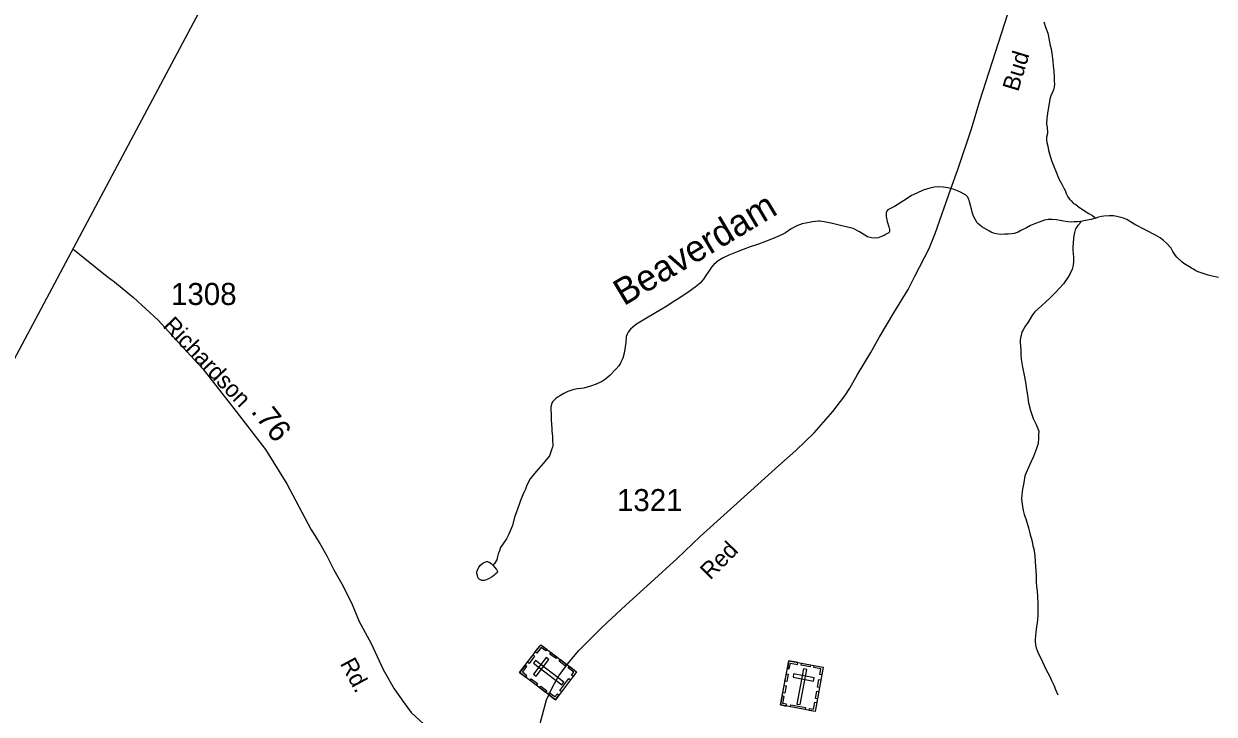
# Model space of a CAD drawing. Extents: x 2220236 to 2384410, y 720751 to 894131.
# Drawn here: x 2259164 to 2265910, y 828191 to 832104 of the extents above; entities that cross this region are included whole.
import ezdxf

# ---------------------------------------------------------------- set-up
doc = ezdxf.new("R2010")
doc.units = 0
for name, color, linetype in [('Exist Boundary Political CountyLine', 7, 'Continuous'), ('Exist Cultural Cemetery CELL', 7, 'Continuous'), ('Exist Hydrographic Creek Single Shore', 7, 'Continuous'), ('Exist Hydrographic Creek Single Shore Label', 7, 'Continuous'), ('Exist Hydrographic Misc Water Feature', 7, 'Continuous'), ('Exist Hydrographic Pond Under 1500 Sq Ft', 7, 'Continuous'), ('Exist Road Secondary Mileage Hundredths English Label', 7, 'Continuous'), ('Exist Road Secondary Type 51 Attributed', 7, 'Continuous'), ('Exist Road Secondary Type 51 Label', 7, 'Continuous'), ('Exist Road Secondary Type 51 Number Label', 7, 'Continuous')]:
    doc.layers.add(name, color=color, linetype=linetype)

msp = doc.modelspace()

# ---------------------------------------------------------------- linework, layer by layer
at = {"layer": 'Exist Boundary Political CountyLine'}
msp.add_lwpolyline([(2293117.8, 894131.3), (2291903.9, 891776.4), (2258821.6, 829664.6), (2255410.5, 823324), (2242088.6, 797598.7), (2231459.6, 775980.5), (2225010.8, 762953.2), (2220575.6, 753519.5)], dxfattribs=at)
at = {"layer": 'Exist Cultural Cemetery CELL'}
for points in [[(2261974.2, 828426.1), (2262094.4, 828584.7), (2262297.4, 828431), (2262177.1, 828272.3)], [(2262129, 828558.6), (2262122.2, 828549.6), (2262096.5, 828569), (2262072, 828536.7), (2262063.1, 828543.4), (2262094.5, 828584.7)], [(2262018.9, 828485.1), (2262050.2, 828526.4), (2262059.3, 828519.5), (2262028, 828478.2)], [(2262063.4, 828495.2), (2262052.1, 828480.4), (2262213.7, 828357.9), (2262225, 828372.8)], [(2262053.1, 828417.5), (2262068, 828406.2), (2262139.1, 828500), (2262124.2, 828511.3)], [(2262180.4, 828505.4), (2262145.9, 828531.5), (2262152.7, 828540.6), (2262187.3, 828514.4)], [(2262232.9, 828465.5), (2262198.4, 828491.7), (2262205.3, 828500.8), (2262239.8, 828474.6)], [(2263499.4, 828493), (2263695.1, 828456.4), (2263648.2, 828206.1), (2263452.5, 828242.8)], [(2263491.4, 828450.5), (2263502.6, 828448.4), (2263508.5, 828480), (2263548.3, 828472.6), (2263550.4, 828483.5), (2263499.4, 828493)], [(2262008.7, 828399.9), (2262015.6, 828408.9), (2261989.9, 828428.4), (2262014.4, 828460.7), (2262005.5, 828467.4), (2261974.2, 828426.1)], [(2262277.4, 828404.6), (2262268.2, 828411.5), (2262281.5, 828429), (2262249.3, 828453.4), (2262256, 828462.3), (2262297.4, 828431)], [(2263477.7, 828377.6), (2263485.7, 828420.2), (2263496.9, 828418.1), (2263488.9, 828375.5)], [(2263601.1, 828444.2), (2263582.8, 828447.6), (2263545.5, 828248.3), (2263563.8, 828244.9)], [(2263572.2, 828479.4), (2263623.1, 828469.9), (2263621, 828458.7), (2263570.1, 828468.2)], [(2263687.2, 828413.8), (2263676, 828415.9), (2263681.9, 828447.5), (2263642, 828455), (2263644.1, 828465.9), (2263695.1, 828456.4)], [(2262067.8, 828355.1), (2262033.3, 828381.2), (2262040.2, 828390.3), (2262074.7, 828364.2)], [(2262202.7, 828325), (2262253.9, 828392.6), (2262263, 828385.8), (2262211.8, 828318.1)], [(2263465.4, 828311.5), (2263473.3, 828354.1), (2263484.5, 828352), (2263476.6, 828309.4)], [(2263527, 828418.6), (2263523.5, 828400.3), (2263639.3, 828378.6), (2263642.7, 828397)], [(2263662.5, 828344.1), (2263670.5, 828386.6), (2263681.7, 828384.5), (2263673.7, 828342)], [(2262121.4, 828314.5), (2262086.8, 828340.6), (2262093.7, 828349.7), (2262128.2, 828323.6)], [(2262197.1, 828298.7), (2262187.9, 828305.6), (2262174.6, 828288.1), (2262142.4, 828312.5), (2262135.7, 828303.6), (2262177.1, 828272.3)], [(2263485.1, 828236.7), (2263487.2, 828248), (2263465.5, 828252.1), (2263473, 828291.8), (2263462, 828293.8), (2263452.5, 828242.8)], [(2263650.3, 828279.3), (2263658.3, 828321.8), (2263669.5, 828319.7), (2263661.5, 828277.2)], [(2263511.1, 828243.5), (2263594.5, 828227.9), (2263592.4, 828216.7), (2263509, 828232.3)], [(2263615.7, 828212.2), (2263617.8, 828223.5), (2263639.4, 828219.5), (2263646.8, 828259.2), (2263657.8, 828257.2), (2263648.2, 828206.1)]]:
    msp.add_lwpolyline(points, close=True, dxfattribs=at)
at = {"layer": 'Exist Hydrographic Creek Single Shore'}
for points in [[(2265155.2, 830983.1), (2265154.5, 830983.1), (2265136.4, 830980.8), (2265116.7, 830980.6), (2265102.6, 830979.9), (2265080.7, 830982), (2265056.5, 830985.8), (2265036.6, 830989.5), (2265016.6, 830993.2), (2264992.4, 830995.3), (2264970.4, 830995.1), (2264948.7, 830990.6), (2264919, 830980.4), (2264896.8, 830972), (2264869, 830960.1), (2264847.1, 830947.5), (2264815.3, 830931.7), (2264799.4, 830923.2), (2264777.2, 830915.5), (2264763.4, 830913.1), (2264743.7, 830911.2), (2264723.7, 830910.7), (2264699.7, 830910.5), (2264675.5, 830914.3), (2264659.2, 830917.9), (2264647.2, 830923.7), (2264637.4, 830928.2), (2264607.3, 830945.9), (2264593, 830953.7), (2264581.1, 830963.8), (2264571.1, 830971.2), (2264567.2, 830975.6), (2264556.8, 830992.9), (2264550.8, 831005.4), (2264544.5, 831019.3), (2264539, 831036.8), (2264534.5, 831055), (2264529.9, 831074.8), (2264523.8, 831095.2), (2264519.8, 831109.4), (2264511.6, 831122.7), (2264500.7, 831135.1), (2264469.2, 831152.1), (2264450.7, 831160), (2264431.1, 831166), (2264401.5, 831174.2), (2264375.3, 831178), (2264347.4, 831179.2), (2264323.1, 831177.4), (2264299.4, 831173), (2264261.1, 831160.7), (2264225.7, 831144), (2264195.9, 831129.9), (2264175.9, 831118.2), (2264150, 831101.3), (2264098.5, 831068.9), (2264060.4, 831049.1), (2264054.7, 831042.6), (2264050.6, 831034.5), (2264050.7, 831024.7), (2264050.7, 831010.9), (2264057, 830982.9), (2264067.2, 830953.1), (2264069.5, 830937.3), (2264069.6, 830926.8), (2264065.9, 830918.7), (2264051.9, 830910.8), (2264040, 830904.5), (2264025.8, 830898.2), (2264006.2, 830890.4), (2263988.2, 830888.2), (2263967.9, 830890.3), (2263946, 830897.3), (2263899.7, 830925.4), (2263863.7, 830943.2), (2263793.5, 830960.4), (2263747.2, 830971.9), (2263699.1, 830981.1), (2263673.3, 830984.9), (2263667.4, 830985), (2263633.2, 830980.8), (2263605.2, 830976.5), (2263575.6, 830970.5), (2263545.5, 830958), (2263513.7, 830941.6), (2263480.1, 830919.4), (2263449.9, 830903.6), (2263410.2, 830887), (2263368.5, 830870.9), (2263328.5, 830854.3), (2263281, 830839.9), (2263241, 830824.9), (2263197, 830807.2), (2263159.3, 830792.2), (2263127.2, 830778.1), (2263099.6, 830760), (2263073.9, 830739.8)], [(2265935.1, 830665.8), (2265899.2, 830673.1), (2265877, 830679.5), (2265818.7, 830698.7), (2265807, 830704.5), (2265792.8, 830712.4), (2265782.7, 830718.2), (2265766.5, 830728.3), (2265744.5, 830741.9), (2265728.7, 830752.1), (2265698.4, 830781.6), (2265692, 830789.9), (2265684.1, 830801.6), (2265675.8, 830813.2), (2265665.7, 830831.5), (2265639.7, 830861.5), (2265623.3, 830875), (2265603.3, 830890.8), (2265577, 830906.1), (2265518.6, 830936.2), (2265461.5, 830966.9), (2265430.7, 830985.6), (2265414.5, 830994.8), (2265396.3, 831002.7), (2265382.3, 831006.9), (2265374.2, 831008.7), (2265358.5, 831012.3), (2265339.9, 831016), (2265326.4, 831016.3), (2265314.3, 831015.9), (2265284.4, 831013.9), (2265271.6, 831011.8), (2265254.4, 831007.9), (2265239.9, 831002.6)], [(2263073.9, 830739.8), (2263062.1, 830723.7), (2263046.2, 830702), (2263030.3, 830677.8), (2263016.4, 830657.4), (2262996.6, 830633.2), (2262968.9, 830610.8), (2262935.3, 830586.3), (2262881.7, 830550.3), (2262843.8, 830527.5), (2262808.2, 830503.6), (2262776.4, 830485.2), (2262692.7, 830436.1), (2262637.2, 830402.2), (2262615.2, 830385.3), (2262603.2, 830373.4), (2262589.7, 830355.6), (2262583.6, 830344.9), (2262577.7, 830331.3), (2262576, 830297.5), (2262566.6, 830237), (2262558.8, 830209.3), (2262547.1, 830186.6), (2262543.3, 830176.8), (2262535.5, 830164.9), (2262521.4, 830148.7), (2262485.9, 830110.1), (2262473.9, 830100.5), (2262460.2, 830090), (2262443.9, 830078.2), (2262428.3, 830070.3), (2262408.1, 830061.6), (2262376.7, 830049.1), (2262338.8, 830039.4), (2262304.6, 830035.2), (2262280.5, 830030.7), (2262246.9, 830020), (2262225, 830007.9), (2262205.1, 829997.9), (2262189.1, 829987.4), (2262179.1, 829979.4), (2262169.4, 829969.7), (2262161.4, 829961.7), (2262155.5, 829947.1), (2262151.5, 829931.7), (2262151.9, 829915.3), (2262152, 829891.4), (2262152.1, 829877.6), (2262152.3, 829856.9), (2262154.5, 829837.2), (2262156.9, 829807.6), (2262156.9, 829795.5), (2262160.9, 829767.5), (2262161.4, 829741.3), (2262161.5, 829715.7), (2262159.6, 829703.6), (2262155.7, 829689.6), (2262144.2, 829655.4), (2262108.5, 829611.2), (2262081, 829580.6), (2262059.1, 829554.8), (2262033.6, 829524.2), (2262015.8, 829488.5), (2262008.1, 829466.3), (2261997.9, 829447.8), (2261982.4, 829412.1), (2261965, 829363.9), (2261955.4, 829331.3), (2261945.4, 829307.9), (2261933.9, 829259.6), (2261910.5, 829206.9), (2261900.6, 829184.8), (2261865.1, 829136.3), (2261857.4, 829110.3), (2261853.2, 829098.9), (2261849.6, 829084.2), (2261845.6, 829066.2), (2261831.7, 829044.5), (2261823, 829035.5)]]:
    msp.add_lwpolyline(points, dxfattribs=at)
at = {"layer": 'Exist Hydrographic Misc Water Feature'}
for points in [[(2264944.4, 832114.8), (2264954.6, 832085.1), (2264966.7, 832051.4), (2264975.1, 832010.8), (2264981.7, 831981.2), (2264985.9, 831961.4), (2264989.9, 831935.1), (2264996.3, 831893.3), (2264998.6, 831863.7), (2265000.7, 831837.4), (2265003.2, 831799.7), (2265003.1, 831781.6), (2265005.7, 831761.9), (2265003.7, 831745.5), (2264999.7, 831729.2), (2264994.2, 831716.9), (2264984, 831695.1), (2264978.3, 831677.2), (2264968.9, 831617.4), (2264964.9, 831598.7), (2264963.5, 831579.1), (2264961.4, 831570.9), (2264961.5, 831559.5)], [(2264961.5, 831559.5), (2264959.6, 831547), (2264959.6, 831534.9), (2264963.9, 831516.8), (2264965.9, 831488.8), (2264964.3, 831474.8), (2264960.4, 831461.1), (2264960.7, 831444.7), (2264962.7, 831430.5), (2264966.9, 831410.8), (2264971, 831385.4), (2264979.3, 831361.3), (2264987.5, 831329.3), (2264999.7, 831301.2), (2265015.9, 831259.8), (2265030.6, 831225.8), (2265046.8, 831195.9), (2265059, 831172), (2265065, 831159.4), (2265071.6, 831142.3), (2265081.3, 831124), (2265090.2, 831110.7), (2265099.6, 831100.7), (2265113.4, 831086.3), (2265126, 831078.8), (2265139.9, 831068.7), (2265176.1, 831043.3), (2265200.1, 831028.7), (2265220.2, 831016.8), (2265232.4, 831007.7), (2265239.9, 831002.6)], [(2265155.2, 830983.1), (2265149.8, 830975), (2265146.7, 830970.8), (2265141, 830964.3), (2265136.7, 830960.5), (2265131.3, 830953.1), (2265126.8, 830944.3), (2265123.4, 830935.2), (2265119.4, 830920.5), (2265115.1, 830902.6), (2265113.5, 830888.8), (2265112, 830860), (2265109.9, 830840.4), (2265110.2, 830822.3), (2265110.4, 830800.3), (2265112.6, 830780.6), (2265112.7, 830756), (2265110.7, 830736.4), (2265105.3, 830712.5), (2265094, 830689.1), (2265080.7, 830666.5), (2265056, 830630.9), (2265032.2, 830603.5), (2265012.4, 830583.3), (2264978.6, 830548.9), (2264930.8, 830505.6), (2264915.4, 830490.1), (2264893, 830470.9), (2264880.2, 830454.8), (2264857.7, 830415.9), (2264838.1, 830386.1), (2264828.2, 830369.9), (2264822.4, 830359.2), (2264818.9, 830347.8), (2264816.4, 830337.4), (2264813.5, 830323.3), (2264811, 830313.5), (2264811, 830297.1), (2264813.2, 830277.4), (2264815.4, 830255.4), (2264815.5, 830229.8), (2264815.9, 830203.6), (2264824.2, 830157.5), (2264832.7, 830111.4), (2264841.1, 830071.8), (2264847.5, 830031.7), (2264851.7, 829999.5), (2264858, 829956), (2264868.6, 829912.2), (2264885, 829865.9), (2264901.4, 829832.1), (2264909.6, 829814.6), (2264915.7, 829794.8), (2264915.6, 829774.4), (2264914.2, 829754.8), (2264912.3, 829724.3), (2264903.2, 829696), (2264886.8, 829650.4), (2264866.5, 829605.5), (2264837.7, 829541.5), (2264830.7, 829504.6), (2264827.3, 829483.4), (2264824.6, 829465.4), (2264820.7, 829435.3), (2264819.2, 829409.7), (2264821.2, 829381.8), (2264827.7, 829345.6), (2264834.1, 829321.8), (2264842.1, 829297.7), (2264857.8, 829246.6), (2264867.2, 829208), (2264873, 829189.8), (2264879.2, 829170), (2264883.5, 829144.3), (2264887.8, 829127.9), (2264894.2, 829088.4), (2264896.5, 829056.5), (2264898.5, 829028.6), (2264901.1, 828976.1), (2264901.3, 828940), (2264903.4, 828914.3), (2264907.8, 828890.6), (2264908.1, 828856.2), (2264910.6, 828818.4), (2264910.9, 828787.9), (2264910.9, 828754.4), (2264909.3, 828724), (2264901.7, 828672.6), (2264896.2, 828616), (2264896.6, 828602.2), (2264898.5, 828584.1), (2264900.8, 828566.1), (2264907, 828551.8), (2264915.1, 828532), (2264925.2, 828512.1), (2264957.9, 828442.5), (2264976.2, 828408.7)], [(2265239.9, 831002.6), (2265236.2, 831001.7), (2265212.5, 830995), (2265180.6, 830989.1), (2265155.2, 830983.1)], [(2264976.2, 828408.7), (2264988.4, 828381.2), (2265000.7, 828354.7), (2265011, 828330.9), (2265023.5, 828301.1)]]:
    msp.add_lwpolyline(points, dxfattribs=at)
at = {"layer": 'Exist Hydrographic Pond Under 1500 Sq Ft'}
msp.add_lwpolyline([(2261823, 829035.5), (2261824, 829033.9), (2261832, 829024.9), (2261842.8, 829009.9), (2261846.6, 829003.2), (2261848.1, 828997.3), (2261846.1, 828992.4), (2261836.4, 828983.8), (2261827.4, 828976.4), (2261818.7, 828970), (2261797.1, 828957.4), (2261780.9, 828949.5), (2261772.7, 828948), (2261766.8, 828947.5), (2261759.9, 828949.3), (2261752.7, 828951.7), (2261744.9, 828955.2), (2261741.4, 828959.5), (2261738.5, 828963.5), (2261736.7, 828967.8), (2261734.5, 828976), (2261732.5, 828987.6), (2261732.4, 828997.4), (2261733.1, 829002.3), (2261735.2, 829007.8), (2261742.1, 829023.4), (2261754.2, 829037.9), (2261765.8, 829045.9), (2261769.8, 829048.1), (2261777.8, 829052.2), (2261786.1, 829056), (2261792, 829055.9), (2261805.9, 829050), (2261813.7, 829043.9), (2261823, 829035.5)], dxfattribs=at)
at = {"layer": 'Exist Road Secondary Type 51 Attributed'}
for points in [[(2262074.9, 828080.5), (2262127.4, 828272.8), (2262164.1, 828351.5), (2262195.6, 828408), (2262250.7, 828481.5), (2262309.7, 828552.3), (2262439.6, 828682), (2262576.4, 828809.3), (2262717, 828936.6), (2262867.8, 829073.4), (2262996.5, 829197.1), (2263284.2, 829456.6), (2263442.9, 829599.7), (2263538.7, 829685), (2263643.6, 829786), (2263749.2, 829905.5), (2263817.4, 829996), (2263844.9, 830038), (2263888.2, 830115.5), (2263964.3, 830241.5), (2264011.5, 830326.2), (2264094.2, 830464.8), (2264176.9, 830597.5), (2264214.1, 830673.9), (2264294.5, 830830.6), (2264329.9, 830914.8), (2264417.3, 831167.6), (2264458.4, 831277.9), (2264534.2, 831508.6), (2264582.6, 831667), (2264864, 832544.8)], [(2259441.9, 830829.3), (2259637, 830672.1), (2259678.3, 830640.6), (2259785.5, 830552.8), (2259926.6, 830423.8), (2260043.5, 830294.8), (2260179.2, 830148.4), (2260368.2, 829905.5), (2260533.4, 829690.9), (2260654.8, 829496.9), (2260791, 829240.3), (2260841.7, 829158.9), (2260882.4, 829087.3), (2260922, 829009.7), (2260967.3, 828929), (2261022.3, 828822.7), (2261065.6, 828716.4), (2261132.5, 828590.4), (2261201.4, 828444.7), (2261262.4, 828334.5), (2261317.5, 828257.7), (2261358.8, 828200.6), (2261449.3, 828117.9)]]:
    msp.add_lwpolyline(points, dxfattribs=at)

# ---------------------------------------------------------------- texts
at = {"layer": 'Exist Hydrographic Creek Single Shore Label'}
msp.add_text('Beaverdam', height=150, rotation=30.88882, dxfattribs=at).set_placement((2262564.5, 830502.2))
at = {"layer": 'Exist Road Secondary Mileage Hundredths English Label'}
msp.add_text('.76', height=125, rotation=308.0786, dxfattribs=at).set_placement((2260447.7, 829905.8))
at = {"layer": 'Exist Road Secondary Type 51 Label'}
for s, rotation, p in [('Bud', 73.2599, (2264799.4, 831715.4)), ('Richardson', 313.6612, (2259947.4, 830388)), ('Red', 45.30713, (2263055, 828947.7)), ('Rd.', 298.42311, (2260954.4, 828477.8))]:
    msp.add_text(s, height=95, rotation=rotation, dxfattribs=at).set_placement(p)
at = {"layer": 'Exist Road Secondary Type 51 Number Label'}
for s, p in [('1308', (2259998.4, 830510.1)), ('1321', (2262525.7, 829341.6))]:
    msp.add_text(s, height=125, dxfattribs=at).set_placement(p)

doc.saveas('drawing.dxf')
